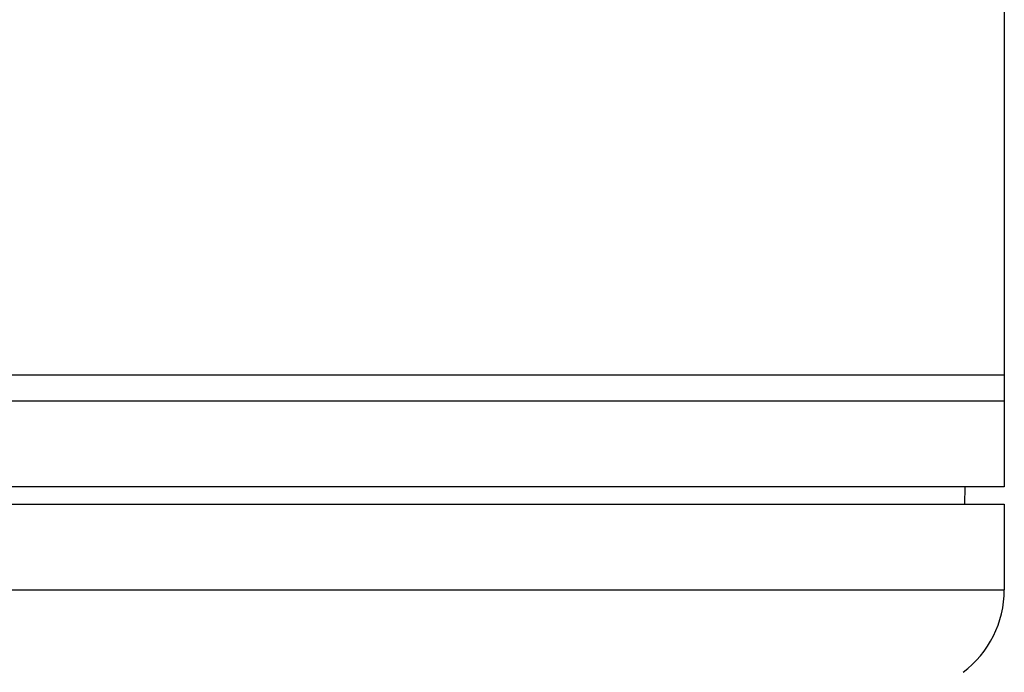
# Model space of a CAD drawing. Header units: millimetres. Extents: x 0 to 4378, y 0 to 2376.
# Tile 369 of 656: x 756 to 813, y 1151 to 1189. Entities that reach past the tile are written whole.
import ezdxf

# ---------------------------------------------------------------- set-up
doc = ezdxf.new("R2010")
doc.units = ezdxf.units.MM
doc.header["$LTSCALE"] = 0.2

# ---------------------------------------------------------------- blocks, each defined once
blk = doc.blocks.new('A$C06b8190f')
for p, q in [((59, 736.439), (59, 661.9)), ((59, 668.4), (-59, 668.4)), ((59, 666.9), (-59, 666.9)), ((59, 661.9), (-59, 661.9)), ((56.695, 660.9), (56.713, 661.9)), ((-59, 660.9), (59, 660.9)), ((59, 660.9), (59, 655.9)), ((-59, 655.9), (59, 655.9))]:
    blk.add_line(p, q)
blk.add_arc((53, 655.9), 6, 306.8699, 0)

msp = doc.modelspace()

# ---------------------------------------------------------------- block references
msp.add_blockref('A$C06b8190f', (754.283, 499.915))

doc.saveas('drawing.dxf')
